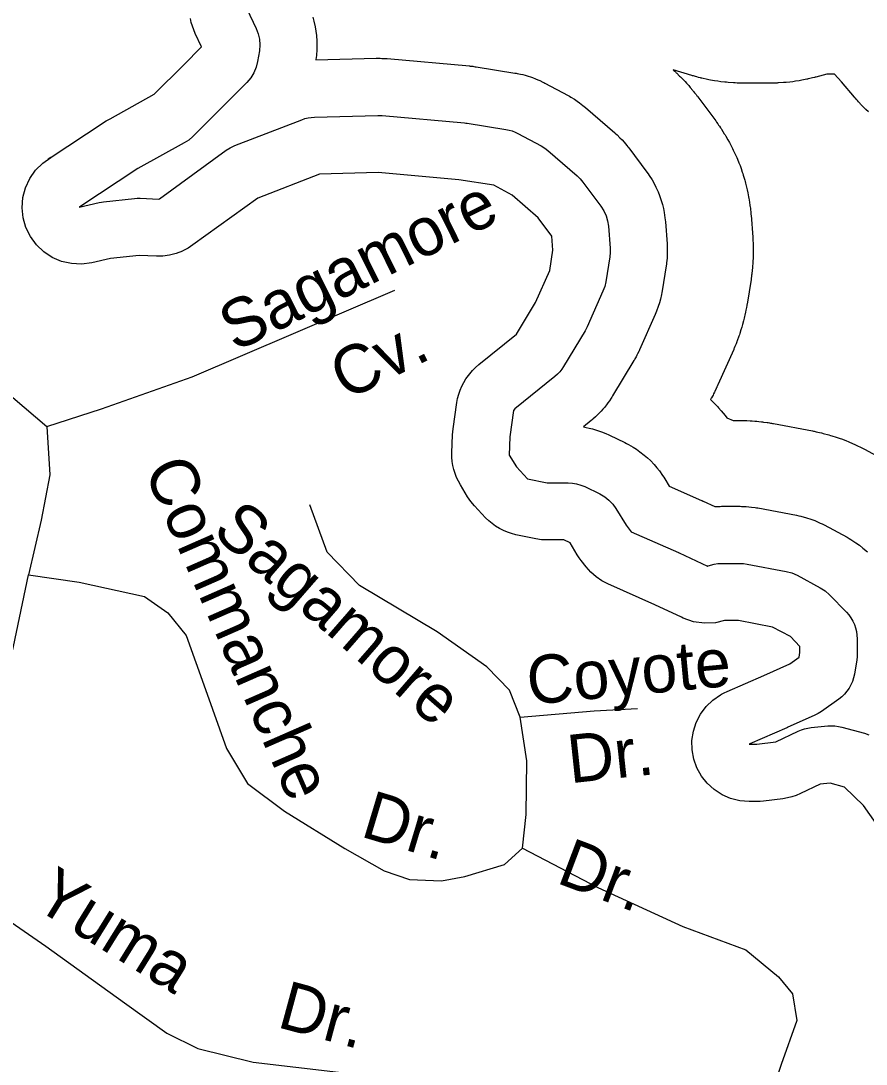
# Model space of a CAD drawing. Extents: x 2126262 to 2293712, y 749403 to 919119.
# Drawn here: x 2237261 to 2238925, y 804599 to 806654 of the extents above; entities that cross this region are included whole.
import ezdxf

# ---------------------------------------------------------------- set-up
doc = ezdxf.new("R2010")
doc.units = 0
for name, color, linetype in [('Exist Hydrographic Lake Shore', 7, 'Continuous'), ('Exist Road Non-System Type 51', 7, 'Continuous'), ('Exist Road Non-System Type 51 Label', 7, 'Continuous')]:
    doc.layers.add(name, color=color, linetype=linetype)

msp = doc.modelspace()

# ---------------------------------------------------------------- linework, layer by layer
at = {"layer": 'Exist Hydrographic Lake Shore'}
for points in [[(2237706.1, 806677.2), (2237724.4, 806638.8), (2237728.4, 806628.3), (2237730.9, 806617.3), (2237731.7, 806606.1), (2237730.8, 806594.9), (2237727.4, 806573.8), (2237724.7, 806562.3), (2237720.2, 806551.5), (2237714, 806541.4), (2237706.4, 806532.5), (2237660.9, 806487), (2237599.9, 806425.9), (2237591.9, 806419), (2237583.1, 806413.3), (2237491.3, 806362.6), (2237377.2, 806287.6), (2237376.4, 806287.1), (2237415.7, 806295.9), (2237419.8, 806296.6), (2237423.8, 806297.2), (2237484.9, 806303.9), (2237490.5, 806304.3), (2237496.1, 806304.2), (2237532.6, 806302.8), (2237533.9, 806303.3), (2237665.3, 806398.7), (2237673.5, 806403.9), (2237682.3, 806408), (2237814.4, 806459), (2237820.5, 806461.1), (2237826.7, 806462.6), (2237833, 806463.6), (2237839.4, 806464.1), (2237963.7, 806467.4), (2237968, 806467.4), (2237972.4, 806467.1), (2238134.4, 806452.7), (2238136.9, 806452.4), (2238139.5, 806452.1), (2238216.1, 806439.9), (2238222.2, 806438.6), (2238228.2, 806436.9), (2238234.1, 806434.6), (2238239.7, 806431.9), (2238285.2, 806407.5), (2238292.3, 806403.2), (2238298.8, 806398.1), (2238356.5, 806348.2), (2238362.4, 806342.5), (2238367.6, 806336.2), (2238403.1, 806288.5), (2238408.8, 806279.6), (2238413.2, 806270), (2238416.2, 806259.9), (2238417.8, 806249.5), (2238421.1, 806206.2), (2238421.2, 806197.4), (2238420.4, 806188.7), (2238412.6, 806139.8), (2238410.4, 806130.3), (2238407.1, 806121.2), (2238376, 806051.3), (2238374, 806047.1), (2238371.7, 806043), (2238329.5, 805973.1), (2238325.9, 805967.7), (2238321.9, 805962.6), (2238317.5, 805957.9), (2238312.6, 805953.6), (2238233.8, 805889.5), (2238230.9, 805886.4), (2238223.6, 805834.4), (2238222.3, 805798.7), (2238236.6, 805775.6), (2238258.4, 805752), (2238297.4, 805744), (2238338.5, 805744), (2238346.9, 805743.5), (2238355.2, 805742.1), (2238363.3, 805739.7), (2238371.1, 805736.5), (2238401, 805722.1), (2238410.4, 805716.7), (2238418.9, 805710), (2238426.4, 805702.2), (2238432.6, 805693.4), (2238452.5, 805660.7), (2238462.6, 805647.8), (2238555.4, 805606.6), (2238556.1, 805606.3), (2238556.7, 805606), (2238612.5, 805579.9), (2238612.1, 805579.7), (2238618.9, 805582.1), (2238625.9, 805583.9), (2238633.1, 805584.9), (2238640.3, 805585.3), (2238677, 805585.3), (2238683.9, 805585), (2238690.9, 805584), (2238767.4, 805569.6), (2238778.5, 805566.6), (2238789, 805561.9), (2238834.5, 805537.5), (2238844.2, 805531.3), (2238852.9, 805523.6), (2238886.2, 805489.2), (2238891, 805483.8), (2238895.2, 805477.9), (2238898.8, 805471.7), (2238901.8, 805465.2), (2238904.2, 805458.4), (2238905.9, 805451.4), (2238907, 805444.2), (2238907.3, 805437), (2238907.3, 805407.1), (2238907.1, 805401.1), (2238906.4, 805395.2), (2238901.9, 805367.5), (2238900.4, 805360.2), (2238898.1, 805353.1), (2238895.2, 805346.3), (2238891.6, 805339.7), (2238887.3, 805333.6), (2238882.5, 805328), (2238877.1, 805322.8), (2238871.3, 805318.2), (2238836.9, 805293.8), (2238830.7, 805289.8), (2238824.2, 805286.5), (2238769.8, 805262.1), (2238769.4, 805261.9), (2238769, 805261.7), (2238696.2, 805230.1), (2238694.5, 805229.1), (2238709.6, 805229.1), (2238747.2, 805233.7), (2238791.5, 805255), (2238797.5, 805257.6), (2238803.7, 805259.6), (2238810.1, 805261.1), (2238816.5, 805262), (2238849.8, 805265.3), (2238856.7, 805265.7), (2238863.6, 805265.4), (2238870.4, 805264.5), (2238877.2, 805263), (2238921.5, 805250.8), (2238930.5, 805247.7)], [(2238993.6, 805004.6), (2238919.7, 805108.5), (2238882.4, 805144.9), (2238854.1, 805152.7), (2238834.3, 805150.7), (2238795.8, 805132.3), (2238787.4, 805128.6), (2238778.8, 805125.7), (2238769.9, 805123.5), (2238760.8, 805122), (2238723.2, 805117.4), (2238716.4, 805116.8), (2238709.6, 805116.6), (2238694.5, 805116.6), (2238676.1, 805118.1), (2238658.3, 805122.6), (2238641.4, 805129.9), (2238625.9, 805139.9), (2238612.3, 805152.3), (2238600.9, 805166.7), (2238591.9, 805182.8), (2238585.8, 805200.2), (2238582.5, 805218.3), (2238582.2, 805236.7), (2238585, 805254.9), (2238590.7, 805272.4), (2238599.1, 805288.8), (2238610.1, 805303.5), (2238623.4, 805316.3), (2238638.6, 805326.7), (2238640.3, 805327.7), (2238645.8, 805330.6), (2238651.4, 805333.3), (2238723.9, 805364.8), (2238774.8, 805387.6), (2238793.3, 805400.8), (2238794.8, 805410.1), (2238794.8, 805421.9), (2238776.1, 805441.2), (2238740.9, 805460.1), (2238673.5, 805472.8), (2238646, 805472.8), (2238628.3, 805468.4), (2238606.6, 805467.4), (2238585.1, 805470.5), (2238564.7, 805477.7), (2238561.7, 805479.4), (2238509.4, 805503.9), (2238416.9, 805545), (2238404.7, 805551.3), (2238393.5, 805559), (2238383.2, 805568.1), (2238374.1, 805578.3), (2238364, 805591.2), (2238360, 805596.6), (2238356.3, 805602.4), (2238342.2, 805625.6), (2238330, 805631.5), (2238297.4, 805631.5), (2238285.9, 805632), (2238274.6, 805633.8), (2238235.7, 805641.8), (2238227.3, 805643.9), (2238219, 805646.6), (2238211, 805650), (2238203.2, 805654), (2238195.8, 805658.5), (2238188.8, 805663.6), (2238182.2, 805669.3), (2238176, 805675.4), (2238154.1, 805699), (2238147, 805707.5), (2238140.7, 805716.7), (2238126.4, 805739.9), (2238122.4, 805747.1), (2238118.9, 805754.5), (2238115.9, 805762.2), (2238113.5, 805770.1), (2238111.7, 805778.1), (2238110.5, 805786.3), (2238109.9, 805794.5), (2238109.9, 805802.8), (2238111.2, 805838.4), (2238111.5, 805844.2), (2238112.2, 805850), (2238119.5, 805902.1), (2238121, 805910.3), (2238123.1, 805918.5), (2238125.8, 805926.4), (2238129.1, 805934.2), (2238132.9, 805941.6), (2238137.3, 805948.8), (2238142.3, 805955.6), (2238147.7, 805962.1), (2238150.5, 805965.2), (2238156.4, 805971.2), (2238162.8, 805976.8), (2238236.6, 806036.8), (2238274.1, 806099.1), (2238302.3, 806162.4), (2238308.6, 806202), (2238306.4, 806230), (2238279.8, 806265.8), (2238228.4, 806310.3), (2238192.1, 806329.8), (2238123.1, 806340.8), (2237964.5, 806354.9), (2237848.9, 806351.8), (2237727.5, 806304.8), (2237599.9, 806212.3), (2237590.5, 806206.1), (2237580.4, 806200.9), (2237579.2, 806200.3), (2237566.9, 806195.6), (2237554.2, 806192.3), (2237541.1, 806190.6), (2237528, 806190.3), (2237494.3, 806191.7), (2237438.1, 806185.6), (2237400.8, 806177.3), (2237381, 806174.7), (2237361.1, 806175.7), (2237341.6, 806180.1), (2237323.2, 806188), (2237306.5, 806198.9), (2237292.1, 806212.7), (2237280.2, 806228.8), (2237271.4, 806246.7), (2237265.9, 806265.9), (2237263.9, 806285.7), (2237265.4, 806305.7), (2237270.5, 806325), (2237278.8, 806343.1), (2237290.2, 806359.5), (2237304.4, 806373.6), (2237320.4, 806384.6), (2237315.4, 806381.6), (2237429.5, 806456.6), (2237433.2, 806458.9), (2237436.9, 806461), (2237524, 806509.2), (2237581.3, 806566.5), (2237617.2, 806602.3), (2237604.5, 806628.8), (2237601.5, 806635.9), (2237598.9, 806643.2), (2237596.8, 806650.6), (2237595.2, 806658.1)], [(2237836.1, 806661), (2237838.3, 806652.8), (2237840.7, 806641.8), (2237842.2, 806633.5), (2237843.1, 806625.1), (2237843.9, 806613.9), (2237844.2, 806605.4), (2237843.8, 806597), (2237842.9, 806585.7), (2237842.5, 806581.5), (2237841.9, 806577.3), (2237841.8, 806576.7), (2237960.7, 806579.9), (2237962.3, 806579.9), (2237963.9, 806579.9), (2237968.3, 806579.9), (2237971.5, 806579.8), (2237974.8, 806579.7), (2237979.1, 806579.4), (2237980.7, 806579.3), (2237982.3, 806579.2), (2238144.3, 806564.8), (2238145.3, 806564.7), (2238146.3, 806564.6), (2238148.9, 806564.3), (2238150.8, 806564.1), (2238152.7, 806563.8), (2238155.3, 806563.4), (2238156.3, 806563.3), (2238157.2, 806563.2), (2238233.8, 806550.9), (2238236.1, 806550.6), (2238238.4, 806550.1), (2238244.6, 806548.9), (2238249.1, 806547.8), (2238253.7, 806546.6), (2238259.7, 806544.9), (2238264.2, 806543.5), (2238268.6, 806541.9), (2238274.5, 806539.6), (2238278.8, 806537.8), (2238283.1, 806535.9), (2238288.7, 806533.1), (2238290.8, 806532.1), (2238292.9, 806531), (2238338.4, 806506.6), (2238341.1, 806505.1), (2238343.8, 806503.5), (2238350.9, 806499.2), (2238356.1, 806495.8), (2238361.1, 806492.2), (2238367.7, 806487.1), (2238370.1, 806485.2), (2238372.5, 806483.2), (2238430.2, 806433.2), (2238432.4, 806431.2), (2238434.7, 806429.1), (2238440.5, 806423.4), (2238444.8, 806419.1), (2238448.9, 806414.5), (2238454.1, 806408.2), (2238456, 806405.8), (2238457.9, 806403.4), (2238493.4, 806355.7), (2238495.7, 806352.5), (2238497.9, 806349.2), (2238503.6, 806340.3), (2238507.6, 806333.5), (2238511.1, 806326.4), (2238515.5, 806316.8), (2238518.6, 806309.5), (2238521.1, 806302), (2238524.1, 806291.9), (2238526.1, 806284.2), (2238527.5, 806276.4), (2238529, 806266), (2238529.5, 806262.1), (2238529.9, 806258.1), (2238533.2, 806214.8), (2238533.5, 806211.5), (2238533.6, 806208.2), (2238533.7, 806199.5), (2238533.6, 806192.9), (2238533.2, 806186.3), (2238532.3, 806177.5), (2238531.9, 806174.3), (2238531.5, 806171), (2238523.7, 806122.2), (2238523.1, 806118.6), (2238522.3, 806115), (2238520.2, 806105.5), (2238518.3, 806098.4), (2238516, 806091.4), (2238512.6, 806082.3), (2238511.3, 806078.9), (2238509.9, 806075.5), (2238478.8, 806005.6), (2238478.1, 806004), (2238477.3, 806002.4), (2238475.3, 805998.2), (2238473.7, 805995.1), (2238472.1, 805992), (2238469.8, 805987.9), (2238468.9, 805986.4), (2238468, 805984.9), (2238425.9, 805915), (2238424.6, 805912.9), (2238423.3, 805910.9), (2238419.7, 805905.5), (2238416.9, 805901.5), (2238414, 805897.6), (2238409.9, 805892.6), (2238406.8, 805888.8), (2238403.6, 805885.2), (2238399.1, 805880.5), (2238395.7, 805877.1), (2238392.1, 805873.8), (2238387.3, 805869.5), (2238385.5, 805867.9), (2238383.6, 805866.4), (2238368.4, 805854), (2238374.1, 805853), (2238380.2, 805851.8), (2238386.4, 805850.2), (2238394.4, 805847.8), (2238400.5, 805845.9), (2238406.3, 805843.7), (2238414.1, 805840.5), (2238417, 805839.2), (2238419.9, 805837.9), (2238449.8, 805823.5), (2238453.5, 805821.6), (2238457, 805819.7), (2238466.4, 805814.3), (2238473.3, 805810), (2238479.8, 805805.2), (2238488.4, 805798.6), (2238494.6, 805793.3), (2238500.4, 805787.7), (2238507.8, 805779.8), (2238513.2, 805773.8), (2238518.1, 805767.3), (2238524.4, 805758.5), (2238526.7, 805755.1), (2238528.8, 805751.7), (2238537.3, 805737.7), (2238601.1, 805709.4), (2238601.3, 805709.2), (2238601.6, 805709.1), (2238602.2, 805708.8), (2238602.7, 805708.6), (2238603.2, 805708.4), (2238603.9, 805708.1), (2238604.1, 805708), (2238604.4, 805707.9), (2238627.1, 805697.3), (2238627.7, 805697.3), (2238634.9, 805697.6), (2238637.6, 805697.7), (2238640.3, 805697.8), (2238677, 805697.8), (2238679.6, 805697.7), (2238682.2, 805697.7), (2238689.2, 805697.3), (2238694.4, 805697), (2238699.6, 805696.4), (2238706.5, 805695.4), (2238709.1, 805695), (2238711.7, 805694.5), (2238788.2, 805680.1), (2238792.5, 805679.2), (2238796.6, 805678.2), (2238807.7, 805675.2), (2238815.9, 805672.7), (2238823.9, 805669.5), (2238834.4, 805664.8), (2238838.3, 805663), (2238842.2, 805661.1), (2238887.7, 805636.7), (2238891.5, 805634.5), (2238895.2, 805632.3), (2238904.9, 805626), (2238912.1, 805621), (2238918.8, 805615.5), (2238927.5, 805607.8)], [(2238929.5, 806474.3), (2238924.4, 806479.3), (2238922.5, 806481.2), (2238920.6, 806483.1), (2238914.1, 806489.9), (2238913.1, 806490.9), (2238912.2, 806491.9), (2238909.8, 806494.5), (2238908, 806496.5), (2238906.2, 806498.5), (2238903.9, 806501.1), (2238903, 806502.2), (2238902.2, 806503.2), (2238876.6, 806533.4), (2238862.8, 806548.6), (2238847.4, 806548.6), (2238826, 806542.8), (2238824.6, 806542.5), (2238823.3, 806542.2), (2238819.7, 806541.3), (2238817.1, 806540.6), (2238814.4, 806540), (2238810.8, 806539.3), (2238809.5, 806539), (2238808.1, 806538.7), (2238798.5, 806536.8), (2238795.8, 806536.3), (2238793.1, 806535.8), (2238785.9, 806534.6), (2238780.4, 806533.8), (2238775, 806533.2), (2238767.7, 806532.5), (2238764.9, 806532.2), (2238762.2, 806532), (2238752.4, 806531.4), (2238751.1, 806531.3), (2238749.7, 806531.2), (2238746, 806531.1), (2238743.3, 806531), (2238740.5, 806530.9), (2238736.9, 806530.8), (2238735.5, 806530.8), (2238734.1, 806530.8), (2238684.7, 806530.8), (2238683.2, 806530.8), (2238681.6, 806530.8), (2238677.5, 806530.9), (2238674.4, 806531), (2238671.4, 806531.1), (2238667.3, 806531.4), (2238665.7, 806531.5), (2238664.2, 806531.6), (2238653.2, 806532.4), (2238650.2, 806532.6), (2238647.1, 806532.9), (2238638.9, 806533.8), (2238632.8, 806534.6), (2238626.7, 806535.6), (2238618.6, 806537.1), (2238615.6, 806537.7), (2238612.6, 806538.3), (2238601.9, 806540.7), (2238600.4, 806541.1), (2238598.9, 806541.4), (2238594.9, 806542.4), (2238591.9, 806543.2), (2238588.9, 806544), (2238584.9, 806545.1), (2238583.4, 806545.5), (2238582, 806545.9), (2238545.3, 806557), (2238546.5, 806555.9), (2238548.2, 806554.4), (2238550.4, 806552.3), (2238551.2, 806551.5), (2238552.1, 806550.7), (2238557.9, 806545), (2238559.6, 806543.4), (2238561.2, 806541.8), (2238565.5, 806537.4), (2238568.7, 806534.1), (2238571.7, 806530.7), (2238575.8, 806526.1), (2238577.3, 806524.3), (2238578.8, 806522.6), (2238584, 806516.3), (2238584.7, 806515.4), (2238585.4, 806514.5), (2238587.4, 806512.2), (2238588.8, 806510.4), (2238590.2, 806508.5), (2238592.1, 806506.1), (2238592.8, 806505.2), (2238593.5, 806504.3), (2238629, 806456.6), (2238629.9, 806455.4), (2238630.7, 806454.2), (2238633, 806450.9), (2238634.7, 806448.5), (2238636.4, 806446.1), (2238638.6, 806442.8), (2238639.4, 806441.5), (2238640.2, 806440.3), (2238645.9, 806431.4), (2238647.5, 806428.9), (2238649, 806426.3), (2238653.1, 806419.5), (2238656, 806414.3), (2238658.8, 806409.1), (2238662.3, 806402), (2238663.6, 806399.3), (2238664.9, 806396.6), (2238669.2, 806387), (2238670.5, 806384.3), (2238671.6, 806381.6), (2238674.7, 806374.3), (2238676.8, 806368.7), (2238678.8, 806363.1), (2238681.3, 806355.6), (2238682.3, 806352.8), (2238683.1, 806350), (2238686.1, 806339.8), (2238686.9, 806337), (2238687.7, 806334.1), (2238689.7, 806326.4), (2238691.1, 806320.7), (2238692.3, 806314.8), (2238693.7, 806307.1), (2238694.2, 806304.1), (2238694.7, 806301.2), (2238696.2, 806290.8), (2238696.4, 806289.3), (2238696.6, 806287.8), (2238697.1, 806283.9), (2238697.5, 806280.9), (2238697.8, 806278), (2238698.2, 806274), (2238698.3, 806272.6), (2238698.4, 806271.1), (2238701.8, 806227.8), (2238701.8, 806226.6), (2238701.9, 806225.3), (2238702.1, 806222), (2238702.3, 806219.6), (2238702.4, 806217.1), (2238702.5, 806213.8), (2238702.5, 806212.6), (2238702.5, 806211.3), (2238702.7, 806202.5), (2238702.7, 806200), (2238702.7, 806197.6), (2238702.6, 806191), (2238702.5, 806186), (2238702.2, 806181.1), (2238701.8, 806174.5), (2238701.6, 806172), (2238701.4, 806169.6), (2238700.5, 806160.8), (2238700.4, 806159.6), (2238700.2, 806158.3), (2238699.8, 806155.1), (2238699.6, 806152.6), (2238699.2, 806150.2), (2238698.7, 806146.9), (2238698.6, 806145.7), (2238698.4, 806144.4), (2238690.6, 806095.6), (2238690.4, 806094.3), (2238690.2, 806092.9), (2238689.5, 806089.3), (2238689, 806086.6), (2238688.5, 806083.9), (2238687.7, 806080.3), (2238687.4, 806079), (2238687.1, 806077.6), (2238685, 806068.1), (2238684.4, 806065.4), (2238683.7, 806062.8), (2238681.8, 806055.7), (2238680.4, 806050.4), (2238678.7, 806045.1), (2238676.4, 806038.2), (2238675.5, 806035.6), (2238674.6, 806033), (2238671.2, 806023.8), (2238670.7, 806022.5), (2238670.2, 806021.3), (2238668.9, 806017.8), (2238667.9, 806015.3), (2238666.8, 806012.7), (2238665.4, 806009.4), (2238664.9, 806008.1), (2238664.3, 806006.8), (2238633.2, 805936.9), (2238633, 805936.3), (2238632.7, 805935.7), (2238632, 805934.1), (2238631.4, 805932.9), (2238630.9, 805931.8), (2238630.1, 805930.2), (2238629.8, 805929.6), (2238629.6, 805929), (2238627.5, 805924.8), (2238627, 805923.6), (2238626.4, 805922.4), (2238624.8, 805919.3), (2238623.6, 805916.9), (2238622.4, 805914.6), (2238620.7, 805911.5), (2238620.1, 805910.4), (2238619.4, 805909.2), (2238618.8, 805908.2), (2238620.6, 805906.4), (2238622.7, 805904.2), (2238630.2, 805896.4), (2238632.2, 805894.2), (2238634.3, 805891.9), (2238639.7, 805885.9), (2238643.6, 805881.2), (2238647.4, 805876.4), (2238650.6, 805872.3), (2238663, 805866.8), (2238677, 805866.8), (2238677.9, 805866.8), (2238678.9, 805866.8), (2238681.6, 805866.7), (2238683.5, 805866.7), (2238685.5, 805866.6), (2238688.1, 805866.6), (2238689.1, 805866.5), (2238690.1, 805866.5), (2238697, 805866.1), (2238699, 805866), (2238701, 805865.9), (2238706.2, 805865.6), (2238710.1, 805865.2), (2238714, 805864.8), (2238719.2, 805864.2), (2238721.2, 805864), (2238723.1, 805863.7), (2238730, 805862.7), (2238731, 805862.6), (2238732, 805862.5), (2238734.6, 805862.1), (2238736.5, 805861.8), (2238738.5, 805861.4), (2238741, 805861), (2238742, 805860.8), (2238743, 805860.6), (2238819.5, 805846.2), (2238821.1, 805845.9), (2238822.7, 805845.6), (2238826.9, 805844.7), (2238830.1, 805844), (2238833.2, 805843.2), (2238837.4, 805842.2), (2238839, 805841.8), (2238840.5, 805841.4), (2238851.6, 805838.4), (2238854.7, 805837.5), (2238857.8, 805836.6), (2238866.1, 805834.1), (2238872.2, 805832), (2238878.3, 805829.7), (2238886.3, 805826.6), (2238889.3, 805825.4), (2238892.2, 805824.1), (2238902.7, 805819.4), (2238904.2, 805818.8), (2238905.7, 805818.1), (2238909.6, 805816.3), (2238912.5, 805814.9), (2238915.4, 805813.4), (2238919.2, 805811.5), (2238920.7, 805810.7), (2238922.1, 805810), (2238967.6, 805785.6)]]:
    msp.add_lwpolyline(points, dxfattribs=at)
at = {"layer": 'Exist Road Non-System Type 51'}
for points in [[(2236855, 806236.1), (2236924.8, 806127.1), (2236977.8, 806054.5), (2237085.3, 805988.8), (2237245.8, 805912), (2237312.7, 805854.8)], [(2237312.7, 805854.8), (2237420.2, 805889.7), (2237598.8, 805952.5), (2237997.2, 806123.6)], [(2237312.7, 805854.8), (2237318.3, 805759.8), (2237301.6, 805670.4), (2237276.5, 805562.9)], [(2238248.4, 805024.4), (2238256.1, 805090.8), (2238257.5, 805196.9), (2238244.2, 805282.8), (2238223.3, 805335.9), (2238178.6, 805382), (2238081, 805450.4), (2237928.1, 805541.9), (2237864, 805607.5), (2237829.8, 805700.4)], [(2237130.6, 804956), (2237165.5, 805094.3), (2237199, 805228.3), (2237247.1, 805421.8), (2237276.5, 805562.9)], [(2237276.5, 805562.9), (2237376.2, 805548.2), (2237504.6, 805520.3), (2237550.7, 805488.1), (2237587, 805443.4), (2237624.6, 805337.3), (2237665.8, 805220.7), (2237707.7, 805152.2), (2237780.2, 805097.8), (2237898.8, 805023.7), (2237976.3, 804979.7), (2238026.5, 804963), (2238089.3, 804960.2), (2238135.4, 804968.6), (2238213.5, 804992.3), (2238248.4, 805024.4)], [(2238244.2, 805282.8), (2238389.6, 805295.2), (2238475.3, 805299.6)], [(2238248.4, 805024.4), (2238397, 804946.9), (2238564.5, 804870.1), (2238688, 804824.7), (2238752.2, 804771.6), (2238780.1, 804738.1), (2238788.5, 804685), (2238757.8, 804598.4), (2238702.6, 804431.5), (2238666.4, 804353.3), (2238627.3, 804301.6)], [(2237130.6, 804956), (2237310.6, 804831.7), (2237465.5, 804720), (2237548.6, 804660.6), (2237610, 804629.9), (2237718.8, 804603.3), (2237886.3, 804583.8), (2238079.6, 804560.7), (2238238.6, 804542.6), (2238318.2, 804532.8), (2238401.9, 804483.9), (2238504.5, 804405), (2238627.3, 804301.6)]]:
    msp.add_lwpolyline(points, dxfattribs=at)

# ---------------------------------------------------------------- texts
at = {"layer": 'Exist Road Non-System Type 51 Label'}
for s, rotation, p in [('Sagamore', 26.4168, (2237683, 806001.1)), ('Cv.', 26.4168, (2237901.3, 805905.3)), ('Commanche', 293.6673, (2237502.4, 805770.2)), ('Sagamore', 318.9725, (2237635.2, 805644.9)), ('Coyote', 5.3998, (2238261.5, 805306.8)), ('Dr.', 6.1251, (2238342.3, 805152.3)), ('Dr.', 343.2575, (2237927.4, 805048.4)), ('Dr.', 339.2868, (2238312.8, 804957.3)), ('Yuma', 328.2062, (2237282.1, 804910.8)), ('Dr.', 344.8591, (2237763.2, 804672.9))]:
    msp.add_text(s, height=95, rotation=rotation, dxfattribs=at).set_placement(p)

doc.saveas('drawing.dxf')
